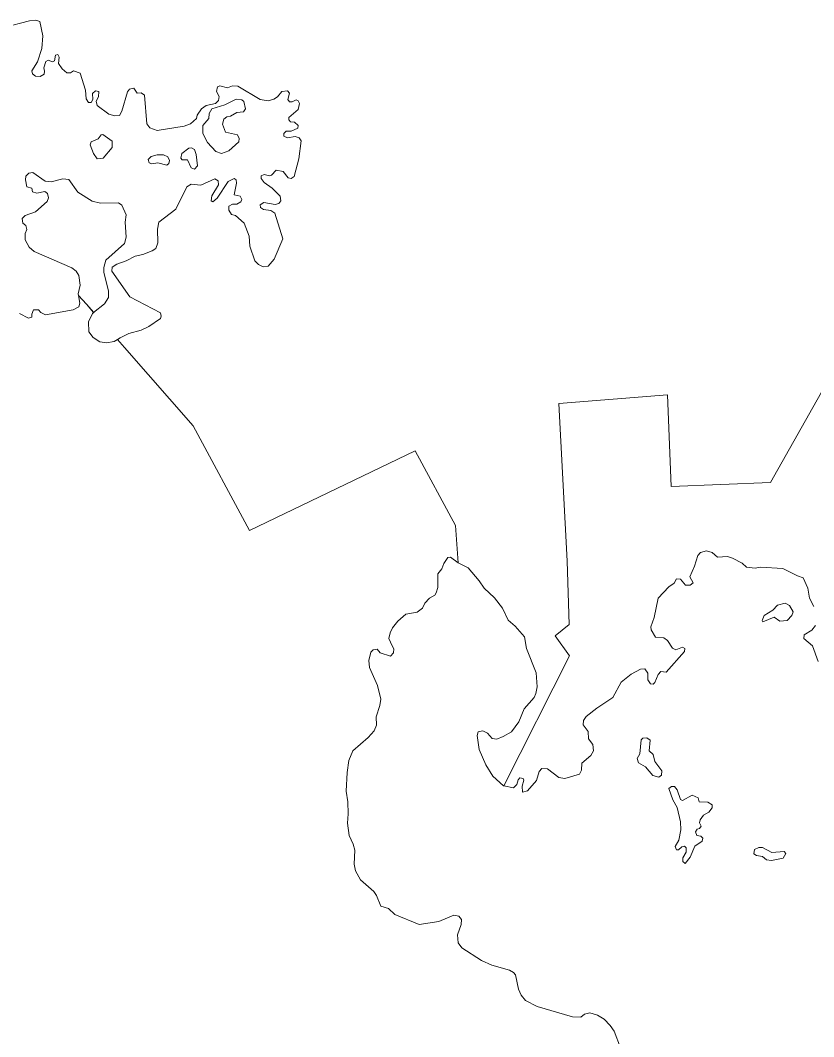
# Model space of a CAD drawing. Extents: x 369010 to 739155, y 6377141 to 6616555.
# Drawn here: x 453603 to 455754, y 6478785 to 6481542 of the extents above; entities that cross this region are included whole.
import ezdxf

# ---------------------------------------------------------------- set-up
doc = ezdxf.new("R2010")
doc.units = 0
doc.header["$LTSCALE"] = 40
doc.layers.add('1', color=7, linetype='Continuous', lineweight=13)

msp = doc.modelspace()

# ---------------------------------------------------------------- linework, layer by layer
at = {"layer": '1'}
for points in [[(453558.75, 6481522.04), (453627.93, 6481540.41), (453645.14, 6481541.9), (453655.9, 6481538.43), (453664.34, 6481500.2), (453661.2, 6481465.77), (453650.11, 6481429.36), (453634.55, 6481405.2), (453636.21, 6481397.09), (453644.48, 6481390.3), (453656.89, 6481389.8), (453667.49, 6481395.93), (453668.65, 6481404.04), (453667.16, 6481412.81), (453672.45, 6481430.52), (453679.07, 6481433.5), (453690.49, 6481429.36), (453695.95, 6481432.34), (453698.6, 6481447.73), (453705.39, 6481449.55), (453708.53, 6481442.27), (453706.55, 6481425.06), (453716.64, 6481410.49), (453729.22, 6481399.73), (453739.48, 6481399.07), (453747.43, 6481404.7), (453765.47, 6481398.58), (453780.36, 6481352.23), (453781.85, 6481329.23), (453787.64, 6481319.3), (453794.93, 6481318.97), (453799.56, 6481327.41), (453799.06, 6481343.79), (453806.84, 6481350.75), (453815.94, 6481348.43), (453815.61, 6481334.36), (453809.16, 6481322.78), (453811.81, 6481310.86), (453843.25, 6481287.19), (453859.8, 6481282.89), (453872.55, 6481283.72), (453878.67, 6481295.3), (453893.9, 6481347.77), (453899.69, 6481355.38), (453911.11, 6481358.03), (453920.05, 6481344.62), (453931.13, 6481344.95), (453939.58, 6481339.33), (453946.03, 6481261.04), (453954.14, 6481249.95), (453974, 6481242.67), (454047.48, 6481254.59), (454064.2, 6481261.04), (454080.59, 6481275.61), (454082.9, 6481284.87), (454094.82, 6481301.43), (454107.4, 6481310.86), (454132.72, 6481316.65), (454140.5, 6481324.76), (454142.65, 6481335.52), (454134.87, 6481348.92), (454137.52, 6481361.5), (454144.47, 6481363.82), (454165.16, 6481358.36), (454178.56, 6481363.82), (454192.63, 6481362.99), (454253.54, 6481327.41), (454275.05, 6481323.6), (454290.61, 6481327.74), (454300.87, 6481334.69)], [(454300.87, 6481334.69), (454312.46, 6481349.26), (454327.35, 6481350.75), (454333.48, 6481344.62), (454328.18, 6481327.41), (454333.14, 6481320.95), (454340.43, 6481320.95), (454351.02, 6481325.92), (454356.81, 6481323.93), (454360.62, 6481316.32), (454356.48, 6481300.27), (454331.49, 6481278.75), (454331.49, 6481271.8), (454335.46, 6481266.83), (454346.88, 6481265.68), (454356.15, 6481256.9), (454355.32, 6481249.62), (454337.61, 6481241.51), (454324.21, 6481241.51), (454317.42, 6481234.73), (454317.75, 6481227.44), (454327.35, 6481222.81), (454348.04, 6481226.62), (454359.13, 6481222.81), (454364.92, 6481215.2), (454358.63, 6481166.04), (454345.89, 6481117.88), (454337.45, 6481113.25), (454329.83, 6481114.74), (454315.6, 6481131.62), (454296.57, 6481135.42), (454284.32, 6481122.02), (454278.86, 6481120.53), (454264.29, 6481123.51), (454256.68, 6481120.2), (454256.35, 6481113.25), (454264.29, 6481101.66), (454285.98, 6481086.44), (454307.49, 6481064.59), (454309.31, 6481052.67), (454304.02, 6481044.73), (454294.09, 6481042.74), (454263.8, 6481047.71), (454253.37, 6481041.91), (454254.53, 6481033.97), (454262.64, 6481029.01), (454282.5, 6481026.19), (454293.59, 6481018.91), (454314.94, 6480949.23), (454291.44, 6480893.79), (454274.89, 6480874.92), (454261.48, 6480873.1), (454249.23, 6480879.56), (454238.81, 6480889.82), (454225.4, 6480929.04), (454223.91, 6480956.51), (454210.17, 6480991.44), (454186.34, 6481012.46), (454175.58, 6481015.1), (454168.3, 6481027.02), (454168.8, 6481037.45), (454178.4, 6481043.57), (454189.82, 6481043.57), (454200.91, 6481049.69), (454203.55, 6481056.15), (454199.75, 6481065.42), (454183.36, 6481068.73), (454188.99, 6481100.17), (454188.66, 6481109.11), (454182.87, 6481113.25), (454167.14, 6481105.14), (454137.02, 6481059.62), (454125.11, 6481050.02), (454120.47, 6481052.67), (454122.46, 6481066.08), (454140.83, 6481095.54), (454140, 6481106.79), (454130.9, 6481112.09), (454092.67, 6481095.21), (454066.35, 6481097.52), (454054.77, 6481090.24), (454024.98, 6481029.34), (453979.13, 6480994.42), (453974.99, 6480975.38), (453975.66, 6480938.14), (453970.69, 6480922.92), (453961.09, 6480916.3), (453935.77, 6480906.7), (453914.75, 6480902.56), (453890.42, 6480889.82), (453864.77, 6480880.71), (453852.52, 6480872.27), (453851.03, 6480861.18), (453900.02, 6480792.17), (453982.94, 6480748.15), (453985.25, 6480739.7), (453982.94, 6480733.25), (453951.49, 6480711.4), (453930.47, 6480701.8), (453897.21, 6480692.54)], [(454789.94, 6480070.08), (454783.15, 6480172.03), (454673.75, 6480374.11), (454224.74, 6480158.29), (454072.31, 6480442.29), (453885.62, 6480654.47), (453866.59, 6480675.99), (453857.98, 6480670.36), (453836.8, 6480667.38), (453819.25, 6480670.03), (453800.88, 6480681.45), (453788.64, 6480696.84), (453787.81, 6480724.31), (453799.23, 6480746.99), (453802.21, 6480749.3), (453782.51, 6480771.65), (453761.16, 6480795.81), (453764.97, 6480774.96), (453762.32, 6480765.03), (453746.1, 6480756.92), (453671.29, 6480742.85), (453658.55, 6480749.3), (453652.1, 6480756.26), (453639.35, 6480756.59), (453634.39, 6480744.67), (453634.06, 6480736.56), (453625.61, 6480734.41), (453600.62, 6480746.99)], [(453897.21, 6480692.54), (453874.37, 6480681.12), (453866.59, 6480675.99), (453885.62, 6480654.47), (454072.31, 6480442.29), (454224.74, 6480158.29), (454673.75, 6480374.11), (454783.15, 6480172.03), (454789.94, 6480070.08), (454817.08, 6480056.67), (454847.53, 6480021.42), (454860.61, 6480002.22), (454888.58, 6479975.41), (454910.42, 6479947.44), (454925.65, 6479914.83), (454944.68, 6479898.78), (454969.84, 6479869.65), (454975.63, 6479837.87), (455001.95, 6479772.33), (455004.59, 6479733.77), (455001.12, 6479716.39), (454996.15, 6479704.97), (454969.34, 6479674.36), (454955.27, 6479639.1), (454934.59, 6479611.79), (454912.08, 6479599.22), (454895.2, 6479592.27), (454882.95, 6479593.92), (454869.71, 6479608.82), (454857.13, 6479615.27), (454844.88, 6479611.79), (454841.74, 6479601.86), (454847.53, 6479564.3), (454865.07, 6479522.92), (454883.94, 6479491.97), (454913.57, 6479465.49), (454913.73, 6479465.49), (455092.64, 6479817.85), (455053.25, 6479872.63), (455091.15, 6479903.58), (455085.86, 6480074.71), (455062.85, 6480502.54), (455358.28, 6480526.2), (455367.54, 6480277.95), (455637.32, 6480288.04), (455846.84, 6480659.6)], [(455846.84, 6480659.6), (455637.32, 6480288.04), (455367.54, 6480277.95), (455358.28, 6480526.2), (455062.85, 6480502.54), (455085.86, 6480074.71), (455091.15, 6479903.58), (455053.25, 6479872.63), (455092.64, 6479817.85), (454913.73, 6479465.49), (454940.38, 6479460.52), (454949.65, 6479468.96), (454952.63, 6479482.37), (454957.59, 6479487.67), (454966.2, 6479485.85), (454968.18, 6479480.88), (454963.88, 6479464.83), (454964.71, 6479448.61), (454978.11, 6479452.41), (455002.61, 6479480.05), (455010.39, 6479504.55), (455017.17, 6479512.99), (455032.56, 6479511.83), (455063.18, 6479488.16), (455079.57, 6479485.85), (455119.62, 6479497.76), (455125.08, 6479508.35), (455125.74, 6479527.55), (455150.4, 6479548.24), (455157.35, 6479560.99), (455155.2, 6479577.7), (455143.95, 6479593.42), (455142.79, 6479613.45), (455129.38, 6479630.99), (455130.21, 6479642.58), (455137.82, 6479653.67), (455166.62, 6479676.67), (455209.82, 6479704.97), (455232.33, 6479746.68), (455259.14, 6479768.53), (455284.46, 6479782.43), (455296.21, 6479783.09), (455304.32, 6479771.67), (455304.65, 6479752.8), (455311.6, 6479742.21), (455318.89, 6479741.72), (455323.69, 6479745.52), (455332.79, 6479767.87), (455340.07, 6479775.48), (455354.63, 6479774.32), (455404.45, 6479829.93), (455405.28, 6479838.37), (455398.33, 6479841.35), (455380.29, 6479834.4), (455371.52, 6479838.7), (455357.78, 6479859.72), (455347.85, 6479867.33), (455325.01, 6479869.32), (455313.59, 6479888.52), (455312.76, 6479896.96), (455321.53, 6479922.61), (455332.29, 6479975.08), (455361.59, 6480005.69), (455375.82, 6480014.96), (455382.27, 6480026.88), (455393.03, 6480026.38), (455406.44, 6480009.5), (455419.02, 6480010.33), (455427.46, 6480016.45), (455418.35, 6480032.51), (455431.26, 6480061.63), (455440.53, 6480090.76), (455446.99, 6480098.38), (455463.54, 6480103.01), (455479.26, 6480098.87), (455493.49, 6480085.47), (455520.8, 6480087.78), (455534.21, 6480083.48), (455560.52, 6480069.25), (455572.44, 6480058.99), (455595.77, 6480056.34), (455610.5, 6480058.99), (455670.25, 6480055.51), (455710.63, 6480035.15), (455726.03, 6480029.86), (455738.77, 6480001.56), (455743.24, 6479974.75), (455754.99, 6479952.07)], [(455230.67, 6478754.82), (455212.96, 6478800.33), (455202.37, 6478815.72), (455186.32, 6478832.6), (455168.28, 6478843.36), (455147.26, 6478850.15), (455133.03, 6478846.01), (455122.76, 6478837.9), (455100.09, 6478838.73), (455004.43, 6478867.52), (454972.98, 6478883.25), (454961.07, 6478898.14), (454954.28, 6478914.2), (454945.84, 6478953.25), (454940.05, 6478959.05), (454929.29, 6478966), (454881.96, 6478979.74), (454853.99, 6478991.65), (454800.36, 6479026.08), (454790.43, 6479040.31), (454788.61, 6479061.33), (454798.87, 6479089.63), (454799.7, 6479103.04), (454791.92, 6479112.3), (454779.01, 6479114.62), (454737.64, 6479098.07), (454684.67, 6479089.63), (454618.47, 6479116.94), (454601.26, 6479132.66), (454580.57, 6479139.12), (454568.82, 6479168.24), (454561.54, 6479179), (454525.63, 6479211.11), (454512.22, 6479234.94), (454508.74, 6479253.31), (454510.56, 6479290.88), (454505.27, 6479307.27), (454494.51, 6479330.6), (454489.88, 6479364.37), (454491.86, 6479390.02), (454491.37, 6479422.29), (454486.73, 6479450.93), (454489.05, 6479502.23), (454493.52, 6479534.5), (454504.77, 6479560.49), (454546.48, 6479596.57), (454562.86, 6479615.27), (454568.66, 6479630.33), (454568.33, 6479652.51), (454577.92, 6479683.13), (454580.57, 6479700.67), (454571.3, 6479737.58), (454549.79, 6479786.9), (454547.8, 6479805.77), (454553.6, 6479827.94), (454560.05, 6479834.89), (454570.31, 6479836.05), (454578.75, 6479825.96), (454607.22, 6479817.68), (454614.83, 6479826.45), (454616.32, 6479837.21), (454611.03, 6479845.16), (454602.58, 6479865.18), (454605.56, 6479880.41), (454612.68, 6479893.81), (454626.58, 6479912.18), (454648.76, 6479931.05), (454679.38, 6479936.68), (454693.94, 6479947.93), (454699.74, 6479960.84), (454712.31, 6479974.25), (454726.71, 6479983.19), (454730.85, 6479988.81), (454735.15, 6480003.87), (454735.48, 6480040.62), (454745.75, 6480054.35), (454751.21, 6480068.92), (454761.97, 6480084.64), (454769.58, 6480085.47), (454789.94, 6480070.08)], [(455758.8, 6479900.76), (455749.69, 6479888.19), (455728.51, 6479874.78), (455727.35, 6479865.18), (455750.85, 6479845.16), (455766.41, 6479803.12)]]:
    msp.add_lwpolyline(points, dxfattribs=at)
for points in [[(454188.82, 6481327.74), (454157.38, 6481312.51), (454122.29, 6481301.43), (454115.34, 6481289.01), (454114.51, 6481275.28), (454097.63, 6481256.57), (454097.63, 6481234.73), (454110.38, 6481210.56), (454132.88, 6481186.4), (454148.61, 6481181.1), (454168.96, 6481188.39), (454195.44, 6481212.05), (454196.6, 6481221.65), (454191.97, 6481231.58), (454159.7, 6481238.2), (454151.75, 6481260.05), (454155.23, 6481273.79), (454163.17, 6481280.24), (454173.1, 6481282.23), (454190.48, 6481292.16), (454208.02, 6481294.14), (454214.15, 6481301.76), (454209.51, 6481321.62), (454204.22, 6481326.58)], [(453827.2, 6481232.08), (453822.73, 6481231.25), (453814.62, 6481220.16), (453795.09, 6481212.05), (453792.44, 6481204.11), (453802.04, 6481180.61), (453811.97, 6481166.54), (453827.69, 6481167.7), (453852.19, 6481196.83), (453852.52, 6481214.37)], [(453974.5, 6481177.13), (453958.11, 6481172.66), (453950, 6481164.88), (453952.32, 6481155.78), (453959.6, 6481152.31), (453976.48, 6481155.78), (454000.65, 6481148.83), (454006.27, 6481153.8), (454007.93, 6481161.91), (454002.96, 6481171.5), (453991.05, 6481176.8)], [(454075.29, 6481138.07), (454083.73, 6481147.01), (454080.25, 6481177.63), (454075.29, 6481191.37), (454067.18, 6481196), (454060.39, 6481194.84), (454041.2, 6481180.61), (454038.55, 6481168.36), (454042.35, 6481163.39), (454056.09, 6481163.39), (454066.02, 6481141.88)], [(453616.51, 6480964.13), (453616.18, 6480946.58), (453626.94, 6480926.72), (453640.68, 6480914.81), (453742.79, 6480870.78), (453755.04, 6480861.18), (453762.32, 6480850.1), (453765.47, 6480823.95), (453760.5, 6480799.78), (453761.16, 6480795.65), (453782.51, 6480771.65), (453802.04, 6480749.3), (453831.83, 6480772.64), (453842.42, 6480790.35), (453842.42, 6480807.89), (453829.68, 6480857.71), (453829.68, 6480871.94), (453835.14, 6480890.98), (453885.79, 6480936.99), (453890.42, 6480953.54), (453887.44, 6480994.08), (453890.09, 6481014.44), (453878.84, 6481040.76), (453869.57, 6481046.55), (453820.25, 6481045.89), (453798.4, 6481051.18), (453759.01, 6481076.01), (453735.01, 6481109.77), (453718.46, 6481112.09), (453687.02, 6481103.65), (453670.63, 6481105.97), (453637.03, 6481128.97), (453626.28, 6481127.81), (453618.33, 6481119.04), (453616.84, 6481109.44), (453620.65, 6481090.57), (453634.39, 6481086.77), (453636.7, 6481076.51), (453647.79, 6481072.7), (453669.31, 6481077.99), (453676.59, 6481071.87), (453679.57, 6481060.78), (453675.76, 6481050.36), (453644.32, 6481022.05), (453616.02, 6481012.79), (453607.91, 6481004.51), (453610.06, 6480992.1), (453618.17, 6480985.31), (453620.48, 6480974.22)], [(455677.37, 6479960.84), (455656.35, 6479955.55), (455643.77, 6479942.47), (455619.61, 6479927.25), (455614.15, 6479914.17), (455616.13, 6479910.36), (455646.75, 6479923.44), (455662.47, 6479912.68), (455682.33, 6479914.17), (455695.41, 6479927.58), (455698.88, 6479937.51), (455688.95, 6479954.72)], [(455334.44, 6479489.32), (455341.73, 6479494.95), (455342.72, 6479506.2), (455324.02, 6479531.86), (455319.38, 6479550.56), (455307.96, 6479560.99), (455310.61, 6479589.62), (455302.17, 6479595.74), (455291.08, 6479595.08), (455286.45, 6479590.78), (455282.64, 6479552.54), (455275.69, 6479539.8), (455279.17, 6479528.38), (455298.69, 6479516.8), (455317.89, 6479493.46)], [(455405.94, 6479255.13), (455419.35, 6479272.02), (455432.42, 6479301.97), (455451.62, 6479316.04), (455453.77, 6479324.15), (455448.31, 6479329.61), (455437.55, 6479330.6), (455433.41, 6479340.7), (455438.05, 6479348.31), (455444.83, 6479350.3), (455449.14, 6479356.42), (455444.83, 6479365.19), (455446.49, 6479373.63), (455455.26, 6479385.88), (455469.83, 6479394.32), (455478.6, 6479406.07), (455478.6, 6479413.85), (455467.51, 6479421.13), (455443.68, 6479422.29), (455440.7, 6479433.05), (455424.97, 6479440.66), (455398.16, 6479426.1), (455392.87, 6479428.75), (455383.93, 6479454.4), (455376.65, 6479463.67), (455369.03, 6479463.67), (455361.09, 6479458.21), (455372.18, 6479427.92), (455383.76, 6479406.57), (455393.36, 6479367.84), (455393.69, 6479346.33), (455388.4, 6479318.36), (455378.8, 6479301.14), (455382.27, 6479292.37), (455388.07, 6479292.37), (455397.17, 6479299.99), (455404.12, 6479301.64), (455408.75, 6479297.67), (455408.75, 6479285.42), (455399.82, 6479270.19), (455399.82, 6479260.6)], [(455639.63, 6479263.24), (455671.91, 6479269.7), (455678.69, 6479282.44), (455674.22, 6479287.74), (455640.79, 6479285.09), (455615.63, 6479298.5), (455605.21, 6479298.83), (455594.12, 6479293.2), (455591.8, 6479281.61), (455599.08, 6479276.98), (455615.63, 6479274), (455626.72, 6479264.73)]]:
    msp.add_lwpolyline(points, close=True, dxfattribs=at)

doc.saveas('drawing.dxf')
